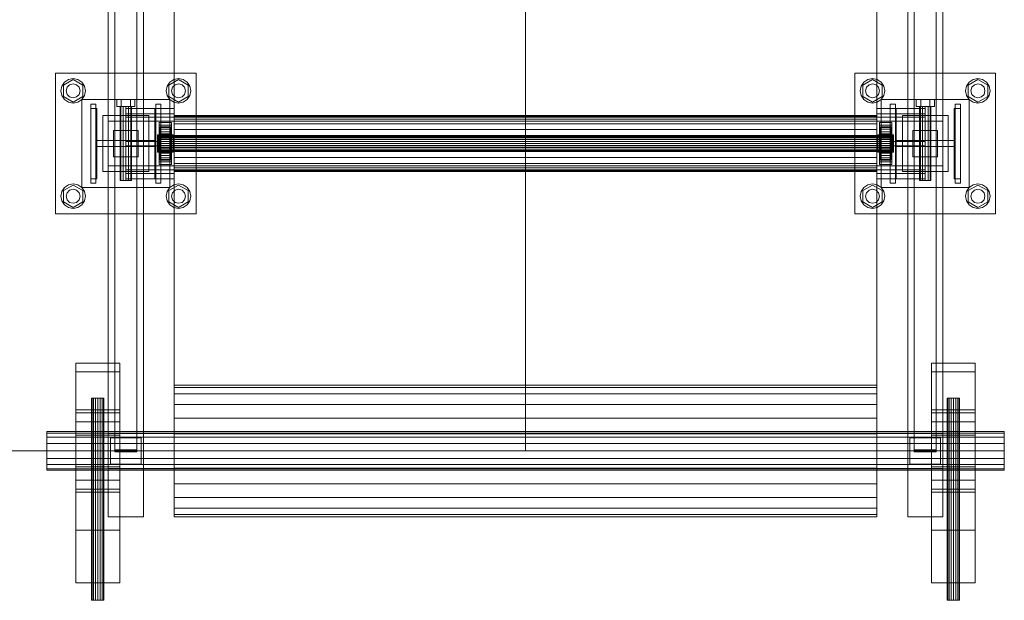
# Model space of a CAD drawing. Header units: millimetres. Extents: x -1970 to 61924, y -58230 to 6847.
# Tile 796 of 925: x 60485 to 61606, y -19920 to -19259. Entities that reach past the tile are written whole.
import ezdxf

# ---------------------------------------------------------------- set-up
doc = ezdxf.new("R2010")
doc.units = ezdxf.units.MM
doc.layers.add('COTAS_P', color=1, linetype='Continuous', lineweight=0)
doc.layers.add('superior_C04', color=7, linetype='Continuous', lineweight=0)
doc.dimstyles.new('R19_100', dxfattribs={"dimtxt": 250, "dimasz": 150, "dimexe": 150, "dimexo": 80, "dimgap": 100, "dimtad": 1, "dimtih": 1, "dimtoh": 1, "dimdsep": 46, "dimcen": 0.09, "dimadec": 0, "dimazin": 0, "dimtfac": 1, "dimtdec": 4, "dimtofl": 0, "dimtmove": 0, "dimatfit": 3, "dimfxl": 1, "dimtolj": 1, "dimtzin": 0, "dimarcsym": 0})

# ---------------------------------------------------------------- blocks, each defined once
blk = doc.blocks.new('DIM_R26_30')
at = {"layer": 'COTAS_P'}
for p, q in [((60161.1, -15400), (60116.1, -15550)), ((61061.1, -15400), (60161.1, -15400)), ((60161.1, -19750), (60161.1, -15400)), ((60161.1, -15400), (60206.1, -15550)), ((60161.1, -19750), (60116.1, -19600)), ((60161.1, -19750), (60206.1, -19600)), ((61061.1, -19750), (60161.1, -19750))]:
    blk.add_line(p, q, dxfattribs=at)
blk.add_text('4350 P', height=250, rotation=90, dxfattribs=at).set_placement((60061.1, -17575))

msp = doc.modelspace()

# ---------------------------------------------------------------- linework, layer by layer
at = {"layer": 'superior_C04'}
for p, q in [((60661.134, -19750), (60661.134, -15400)), ((61461.134, -15400), (61461.134, -19750)), ((60661.134, -18420), (60661.134, -19400)), ((61061.134, -18420), (61061.134, -19400)), ((61461.134, -19400), (61461.134, -18420)), ((60593.634, -19748.878), (60593.634, -18548.878)), ((60618.634, -19748.878), (60618.634, -18548.878)), ((61503.634, -19748.878), (61503.634, -18548.878)), ((61528.634, -19748.878), (61528.634, -18548.878)), ((60586.134, -18550), (60586.134, -19750)), ((60593.634, -18551.122), (60593.634, -19751.122)), ((60618.634, -19751.122), (60618.634, -18551.122)), ((60626.134, -19750), (60626.134, -18550)), ((61496.134, -18550), (61496.134, -19750)), ((61503.634, -18551.122), (61503.634, -19751.122)), ((61528.634, -19751.122), (61528.634, -18551.122)), ((61536.134, -19750), (61536.134, -18550)), ((60526.134, -19480), (60526.134, -19320)), ((60526.134, -19320), (60686.134, -19320)), ((60686.134, -19320), (60686.134, -19480)), ((61436.134, -19480), (61436.134, -19320)), ((61436.134, -19320), (61596.134, -19320)), ((61596.134, -19320), (61596.134, -19480)), ((60533.2, -19334.642), (60536.234, -19330.101)), ((60535.049, -19333.6), (60546.134, -19327.2)), ((60535.049, -19346.4), (60535.049, -19333.6)), ((60536.234, -19330.101), (60540.776, -19327.066)), ((60539.206, -19336), (60542.134, -19333.072)), ((60540.776, -19327.066), (60546.134, -19326)), ((60542.134, -19333.072), (60546.134, -19332)), ((60546.134, -19326), (60551.491, -19327.066)), ((60546.134, -19327.2), (60557.219, -19333.6)), ((60546.134, -19332), (60550.134, -19333.072)), ((60550.134, -19333.072), (60553.062, -19336)), ((60551.491, -19327.066), (60556.033, -19330.101)), ((60556.033, -19330.101), (60559.068, -19334.642)), ((60557.219, -19333.6), (60557.219, -19346.4)), ((60653.2, -19334.642), (60656.234, -19330.101)), ((60655.049, -19333.6), (60666.134, -19327.2)), ((60655.049, -19346.4), (60655.049, -19333.6)), ((60656.234, -19330.101), (60660.776, -19327.066)), ((60659.206, -19336), (60662.134, -19333.072)), ((60660.776, -19327.066), (60666.134, -19326)), ((60662.134, -19333.072), (60666.134, -19332)), ((60666.134, -19326), (60671.491, -19327.066)), ((60666.134, -19327.2), (60677.219, -19333.6)), ((60666.134, -19332), (60670.134, -19333.072)), ((60670.134, -19333.072), (60673.062, -19336)), ((60671.491, -19327.066), (60676.033, -19330.101)), ((60676.033, -19330.101), (60679.068, -19334.642)), ((60677.219, -19333.6), (60677.219, -19346.4)), ((61443.2, -19334.642), (61446.234, -19330.101)), ((61445.049, -19333.6), (61456.134, -19327.2)), ((61445.049, -19346.4), (61445.049, -19333.6)), ((61446.234, -19330.101), (61450.776, -19327.066)), ((61449.206, -19336), (61452.134, -19333.072)), ((61450.776, -19327.066), (61456.134, -19326)), ((61452.134, -19333.072), (61456.134, -19332)), ((61456.134, -19326), (61461.491, -19327.066)), ((61456.134, -19327.2), (61467.219, -19333.6)), ((61456.134, -19332), (61460.134, -19333.072)), ((61460.134, -19333.072), (61463.062, -19336)), ((61461.491, -19327.066), (61466.033, -19330.101)), ((61466.033, -19330.101), (61469.068, -19334.642)), ((61467.219, -19333.6), (61467.219, -19346.4)), ((61563.2, -19334.642), (61566.234, -19330.101)), ((61565.049, -19333.6), (61576.134, -19327.2)), ((61565.049, -19346.4), (61565.049, -19333.6)), ((61566.234, -19330.101), (61570.776, -19327.066)), ((61569.206, -19336), (61572.134, -19333.072)), ((61570.776, -19327.066), (61576.134, -19326)), ((61572.134, -19333.072), (61576.134, -19332)), ((61576.134, -19326), (61581.491, -19327.066)), ((61576.134, -19327.2), (61587.219, -19333.6)), ((61576.134, -19332), (61580.134, -19333.072)), ((61580.134, -19333.072), (61583.062, -19336)), ((61581.491, -19327.066), (61586.033, -19330.101)), ((61586.033, -19330.101), (61589.068, -19334.642)), ((61587.219, -19333.6), (61587.219, -19346.4)), ((60532.134, -19340), (60533.2, -19334.642)), ((60533.2, -19345.358), (60532.134, -19340)), ((60536.234, -19349.899), (60533.2, -19345.358)), ((60538.134, -19340), (60539.206, -19336)), ((60539.206, -19344), (60538.134, -19340)), ((60542.134, -19346.928), (60539.206, -19344)), ((60553.062, -19344), (60550.134, -19346.928)), ((60553.062, -19336), (60554.134, -19340)), ((60554.134, -19340), (60553.062, -19344)), ((60559.068, -19345.358), (60556.033, -19349.899)), ((60559.068, -19334.642), (60560.134, -19340)), ((60560.134, -19340), (60559.068, -19345.358)), ((60652.134, -19340), (60653.2, -19334.642)), ((60653.2, -19345.358), (60652.134, -19340)), ((60656.234, -19349.899), (60653.2, -19345.358)), ((60658.134, -19340), (60659.206, -19336)), ((60659.206, -19344), (60658.134, -19340)), ((60662.134, -19346.928), (60659.206, -19344)), ((60673.062, -19344), (60670.134, -19346.928)), ((60673.062, -19336), (60674.134, -19340)), ((60674.134, -19340), (60673.062, -19344)), ((60679.068, -19345.358), (60676.033, -19349.899)), ((60679.068, -19334.642), (60680.134, -19340)), ((60680.134, -19340), (60679.068, -19345.358)), ((61442.134, -19340), (61443.2, -19334.642)), ((61443.2, -19345.358), (61442.134, -19340)), ((61446.234, -19349.899), (61443.2, -19345.358)), ((61448.134, -19340), (61449.206, -19336)), ((61449.206, -19344), (61448.134, -19340)), ((61452.134, -19346.928), (61449.206, -19344)), ((61463.062, -19344), (61460.134, -19346.928)), ((61463.062, -19336), (61464.134, -19340)), ((61464.134, -19340), (61463.062, -19344)), ((61469.068, -19345.358), (61466.033, -19349.899)), ((61469.068, -19334.642), (61470.134, -19340)), ((61470.134, -19340), (61469.068, -19345.358)), ((61562.134, -19340), (61563.2, -19334.642)), ((61563.2, -19345.358), (61562.134, -19340)), ((61566.234, -19349.899), (61563.2, -19345.358)), ((61568.134, -19340), (61569.206, -19336)), ((61569.206, -19344), (61568.134, -19340)), ((61572.134, -19346.928), (61569.206, -19344)), ((61583.062, -19344), (61580.134, -19346.928)), ((61583.062, -19336), (61584.134, -19340)), ((61584.134, -19340), (61583.062, -19344)), ((61589.068, -19345.358), (61586.033, -19349.899)), ((61589.068, -19334.642), (61590.134, -19340)), ((61590.134, -19340), (61589.068, -19345.358)), ((60546.134, -19352.8), (60535.049, -19346.4)), ((60540.776, -19352.934), (60536.234, -19349.899)), ((60546.134, -19354), (60540.776, -19352.934)), ((60546.134, -19348), (60542.134, -19346.928)), ((60557.219, -19346.4), (60546.134, -19352.8)), ((60550.134, -19346.928), (60546.134, -19348)), ((60551.491, -19352.934), (60546.134, -19354)), ((60556.033, -19349.899), (60551.491, -19352.934)), ((60556.134, -19450), (60556.134, -19350)), ((60556.134, -19350), (60656.134, -19350)), ((60566.134, -19445), (60566.134, -19355)), ((60572.134, -19355), (60566.134, -19355)), ((60572.134, -19445), (60572.134, -19355)), ((60595.734, -19350), (60600.934, -19350)), ((60595.734, -19350), (60595.734, -19358)), ((60600.934, -19350), (60611.334, -19350)), ((60600.934, -19358), (60600.934, -19350)), ((60611.334, -19350), (60616.534, -19350)), ((60611.334, -19358), (60611.334, -19350)), ((60616.534, -19358), (60616.534, -19350)), ((60640.134, -19445), (60640.134, -19355)), ((60646.134, -19355), (60640.134, -19355)), ((60646.134, -19445), (60646.134, -19355)), ((60666.134, -19352.8), (60655.049, -19346.4)), ((60656.134, -19350), (60656.134, -19450)), ((60660.776, -19352.934), (60656.234, -19349.899)), ((60666.134, -19354), (60660.776, -19352.934)), ((60666.134, -19348), (60662.134, -19346.928)), ((60677.219, -19346.4), (60666.134, -19352.8)), ((60670.134, -19346.928), (60666.134, -19348)), ((60671.491, -19352.934), (60666.134, -19354)), ((60676.033, -19349.899), (60671.491, -19352.934)), ((61456.134, -19352.8), (61445.049, -19346.4)), ((61450.776, -19352.934), (61446.234, -19349.899)), ((61456.134, -19354), (61450.776, -19352.934)), ((61456.134, -19348), (61452.134, -19346.928)), ((61467.219, -19346.4), (61456.134, -19352.8)), ((61460.134, -19346.928), (61456.134, -19348)), ((61461.491, -19352.934), (61456.134, -19354)), ((61466.033, -19349.899), (61461.491, -19352.934)), ((61466.134, -19450), (61466.134, -19350)), ((61466.134, -19350), (61566.134, -19350)), ((61476.134, -19445), (61476.134, -19355)), ((61482.134, -19355), (61476.134, -19355)), ((61482.134, -19445), (61482.134, -19355)), ((61505.734, -19350), (61510.934, -19350)), ((61505.734, -19350), (61505.734, -19358)), ((61510.934, -19350), (61521.334, -19350)), ((61510.934, -19358), (61510.934, -19350)), ((61521.334, -19350), (61526.534, -19350)), ((61521.334, -19358), (61521.334, -19350)), ((61526.534, -19358), (61526.534, -19350)), ((61550.134, -19445), (61550.134, -19355)), ((61556.134, -19355), (61550.134, -19355)), ((61556.134, -19445), (61556.134, -19355)), ((61576.134, -19352.8), (61565.049, -19346.4)), ((61566.134, -19350), (61566.134, -19450)), ((61570.776, -19352.934), (61566.234, -19349.899)), ((61576.134, -19354), (61570.776, -19352.934)), ((61576.134, -19348), (61572.134, -19346.928)), ((61587.219, -19346.4), (61576.134, -19352.8)), ((61580.134, -19346.928), (61576.134, -19348)), ((61581.491, -19352.934), (61576.134, -19354)), ((61586.033, -19349.899), (61581.491, -19352.934)), ((60566.134, -19440), (60566.134, -19360)), ((60566.134, -19360), (60573.134, -19360)), ((60573.134, -19360), (60573.134, -19440)), ((60600.934, -19358), (60595.734, -19358)), ((60599.734, -19358), (60600.591, -19358)), ((60599.734, -19358), (60599.734, -19442)), ((60600.591, -19358), (60602.934, -19358)), ((60600.591, -19442), (60600.591, -19358)), ((60600.934, -19358), (60611.334, -19358)), ((60602.934, -19358), (60606.134, -19358)), ((60602.934, -19442), (60602.934, -19358)), ((60606.134, -19358), (60609.334, -19358)), ((60606.134, -19442), (60606.134, -19358)), ((60606.134, -19360), (60661.134, -19360)), ((60606.134, -19366), (60606.134, -19360)), ((60606.134, -19366), (60661.134, -19366)), ((60609.334, -19358), (60611.676, -19358)), ((60609.334, -19442), (60609.334, -19358)), ((60611.334, -19358), (60616.534, -19358)), ((60611.676, -19358), (60612.534, -19358)), ((60611.676, -19442), (60611.676, -19358)), ((60612.534, -19442), (60612.534, -19358)), ((60639.134, -19440), (60639.134, -19360)), ((60639.134, -19360), (60646.134, -19360)), ((60646.134, -19360), (60646.134, -19440)), ((60661.134, -19366), (60661.134, -19360)), ((61516.134, -19360), (61461.134, -19360)), ((61461.134, -19366), (61461.134, -19360)), ((61516.134, -19366), (61461.134, -19366)), ((61476.134, -19440), (61476.134, -19360)), ((61476.134, -19360), (61483.134, -19360)), ((61483.134, -19360), (61483.134, -19440)), ((61510.934, -19358), (61505.734, -19358)), ((61509.734, -19358), (61510.591, -19358)), ((61509.734, -19358), (61509.734, -19442)), ((61510.591, -19358), (61512.934, -19358)), ((61510.591, -19442), (61510.591, -19358)), ((61510.934, -19358), (61521.334, -19358)), ((61512.934, -19358), (61516.134, -19358)), ((61512.934, -19442), (61512.934, -19358)), ((61516.134, -19358), (61519.334, -19358)), ((61516.134, -19442), (61516.134, -19358)), ((61516.134, -19366), (61516.134, -19360)), ((61519.334, -19358), (61521.676, -19358)), ((61519.334, -19442), (61519.334, -19358)), ((61521.334, -19358), (61526.534, -19358)), ((61521.676, -19358), (61522.534, -19358)), ((61521.676, -19442), (61521.676, -19358)), ((61522.534, -19442), (61522.534, -19358)), ((61549.134, -19440), (61549.134, -19360)), ((61549.134, -19360), (61556.134, -19360)), ((61556.134, -19360), (61556.134, -19440)), ((60580.134, -19432), (60580.134, -19368)), ((60580.134, -19368), (60632.134, -19368)), ((60586.134, -19425.4), (60586.134, -19374.6)), ((60586.134, -19374.6), (61536.134, -19374.6)), ((60606.134, -19370), (60606.134, -19430)), ((61516.134, -19370), (60606.134, -19370)), ((60632.134, -19368), (60632.134, -19432)), ((60644.134, -19424), (60644.134, -19376)), ((60644.134, -19376), (60658.134, -19376)), ((60644.134, -19389), (60644.134, -19379)), ((60644.134, -19379), (60658.134, -19379)), ((60658.134, -19376), (60658.134, -19424)), ((60658.134, -19379), (60658.134, -19389)), ((60661.134, -19368), (60661.134, -19369.09)), ((60661.134, -19368), (61461.134, -19368)), ((60661.134, -19369.09), (60661.134, -19372.287)), ((61461.134, -19369.09), (60661.134, -19369.09)), ((60661.134, -19372.287), (60661.134, -19377.373)), ((61461.134, -19372.287), (60661.134, -19372.287)), ((60661.134, -19377.373), (60661.134, -19384)), ((61461.134, -19377.373), (60661.134, -19377.373)), ((61461.134, -19369.09), (61461.134, -19368)), ((61461.134, -19369.09), (61461.134, -19372.287)), ((61461.134, -19372.287), (61461.134, -19377.373)), ((61461.134, -19377.373), (61461.134, -19384)), ((61464.134, -19424), (61464.134, -19376)), ((61464.134, -19376), (61478.134, -19376)), ((61464.134, -19389), (61464.134, -19379)), ((61464.134, -19379), (61478.134, -19379)), ((61478.134, -19376), (61478.134, -19424)), ((61478.134, -19379), (61478.134, -19389)), ((61490.134, -19432), (61490.134, -19368)), ((61490.134, -19368), (61542.134, -19368)), ((61516.134, -19370), (61516.134, -19430)), ((61536.134, -19374.6), (61536.134, -19425.4)), ((61542.134, -19368), (61542.134, -19432)), ((60592.134, -19415), (60592.134, -19385)), ((60592.134, -19385), (60620.134, -19385)), ((60620.134, -19385), (60620.134, -19415)), ((60642.134, -19390), (60660.134, -19390)), ((60642.134, -19410), (60642.134, -19390)), ((60658.134, -19389), (60644.134, -19389)), ((60645.134, -19391), (60645.134, -19381)), ((60645.134, -19381), (60645.134, -19381.647)), ((60645.134, -19381), (60657.134, -19381)), ((60645.134, -19381.647), (60645.134, -19391.307)), ((60657.134, -19381.647), (60645.134, -19381.647)), ((60645.134, -19381.647), (60645.134, -19383.546)), ((60645.134, -19383.546), (60645.134, -19392.206)), ((60657.134, -19383.546), (60645.134, -19383.546)), ((60645.134, -19383.546), (60645.134, -19386.565)), ((60645.134, -19386.565), (60645.134, -19393.636)), ((60657.134, -19386.565), (60645.134, -19386.565)), ((60645.134, -19386.565), (60645.134, -19390.5)), ((60657.134, -19381.647), (60657.134, -19381)), ((60657.134, -19381), (60657.134, -19391)), ((60657.134, -19391.307), (60657.134, -19381.647)), ((60657.134, -19383.546), (60657.134, -19381.647)), ((60657.134, -19392.206), (60657.134, -19383.546)), ((60657.134, -19386.565), (60657.134, -19383.546)), ((60657.134, -19393.636), (60657.134, -19386.565)), ((60657.134, -19390.5), (60657.134, -19386.565)), ((60660.134, -19390), (60660.134, -19410)), ((60661.134, -19384), (60661.134, -19391.718)), ((61461.134, -19384), (60661.134, -19384)), ((61461.134, -19384), (61461.134, -19391.718)), ((61462.134, -19390), (61480.134, -19390)), ((61462.134, -19410), (61462.134, -19390)), ((61478.134, -19389), (61464.134, -19389)), ((61465.134, -19391), (61465.134, -19381)), ((61465.134, -19381), (61465.134, -19381.647)), ((61465.134, -19381), (61477.134, -19381)), ((61465.134, -19381.647), (61465.134, -19391.307)), ((61477.134, -19381.647), (61465.134, -19381.647)), ((61465.134, -19381.647), (61465.134, -19383.546)), ((61465.134, -19383.546), (61465.134, -19392.206)), ((61477.134, -19383.546), (61465.134, -19383.546)), ((61465.134, -19383.546), (61465.134, -19386.565)), ((61465.134, -19386.565), (61465.134, -19393.636)), ((61477.134, -19386.565), (61465.134, -19386.565)), ((61465.134, -19386.565), (61465.134, -19390.5)), ((61477.134, -19381.647), (61477.134, -19381)), ((61477.134, -19381), (61477.134, -19391)), ((61477.134, -19391.307), (61477.134, -19381.647)), ((61477.134, -19383.546), (61477.134, -19381.647)), ((61477.134, -19392.206), (61477.134, -19383.546)), ((61477.134, -19386.565), (61477.134, -19383.546)), ((61477.134, -19393.636), (61477.134, -19386.565)), ((61477.134, -19390.5), (61477.134, -19386.565)), ((61480.134, -19390), (61480.134, -19410)), ((61502.134, -19415), (61502.134, -19385)), ((61502.134, -19385), (61530.134, -19385)), ((61530.134, -19385), (61530.134, -19415)), ((60573.134, -19403.5), (60573.134, -19396.5)), ((60573.134, -19396.5), (60639.134, -19396.5)), ((60606.134, -19397.5), (60606.134, -19402.5)), ((61516.134, -19397.5), (60606.134, -19397.5)), ((60639.134, -19396.5), (60639.134, -19403.5)), ((60643.134, -19391), (60643.134, -19391.307)), ((60643.134, -19391), (61479.134, -19391)), ((60643.134, -19391.307), (60643.134, -19392.206)), ((61479.134, -19391.307), (60643.134, -19391.307)), ((60643.134, -19392.206), (60643.134, -19393.636)), ((61479.134, -19392.206), (60643.134, -19392.206)), ((60643.134, -19393.636), (60643.134, -19395.5)), ((61479.134, -19393.636), (60643.134, -19393.636)), ((60643.134, -19395.5), (60643.134, -19397.671)), ((61479.134, -19395.5), (60643.134, -19395.5)), ((60643.134, -19397.671), (60643.134, -19400)), ((61479.134, -19397.671), (60643.134, -19397.671)), ((60643.134, -19400), (60643.134, -19402.329)), ((61479.134, -19400), (60643.134, -19400)), ((60645.134, -19390.5), (60645.134, -19395.5)), ((60657.134, -19390.5), (60645.134, -19390.5)), ((60645.134, -19390.5), (60645.134, -19395.082)), ((60645.134, -19391.307), (60645.134, -19391)), ((60657.134, -19391), (60645.134, -19391)), ((60645.134, -19391.307), (60657.134, -19391.307)), ((60645.134, -19392.206), (60645.134, -19391.307)), ((60645.134, -19392.206), (60657.134, -19392.206)), ((60645.134, -19393.636), (60645.134, -19392.206)), ((60645.134, -19393.636), (60657.134, -19393.636)), ((60645.134, -19395.5), (60645.134, -19393.636)), ((60645.134, -19395.082), (60645.134, -19397.671)), ((60657.134, -19395.082), (60645.134, -19395.082)), ((60645.134, -19395.082), (60645.134, -19400)), ((60645.134, -19395.5), (60657.134, -19395.5)), ((60645.134, -19397.671), (60645.134, -19395.5)), ((60645.134, -19397.671), (60657.134, -19397.671)), ((60645.134, -19400), (60645.134, -19397.671)), ((60645.134, -19400), (60657.134, -19400)), ((60645.134, -19400), (60645.134, -19404.918)), ((60645.134, -19402.329), (60645.134, -19400)), ((60657.134, -19395.5), (60657.134, -19390.5)), ((60657.134, -19395.082), (60657.134, -19390.5)), ((60657.134, -19391), (60657.134, -19391.307)), ((60657.134, -19391.307), (60657.134, -19392.206)), ((60657.134, -19392.206), (60657.134, -19393.636)), ((60657.134, -19393.636), (60657.134, -19395.5)), ((60657.134, -19397.671), (60657.134, -19395.082)), ((60657.134, -19400), (60657.134, -19395.082)), ((60657.134, -19395.5), (60657.134, -19397.671)), ((60657.134, -19397.671), (60657.134, -19400)), ((60657.134, -19400), (60657.134, -19402.329)), ((60657.134, -19404.918), (60657.134, -19400)), ((60661.134, -19391.718), (60661.134, -19400)), ((61461.134, -19391.718), (60661.134, -19391.718)), ((61061.134, -19400), (60661.134, -19400)), ((60661.134, -19400), (60661.134, -19750)), ((60661.134, -19400), (60661.134, -19408.282)), ((61461.134, -19400), (60661.134, -19400)), ((61461.134, -19400), (61061.134, -19400)), ((61061.134, -19400), (61061.134, -19750)), ((61461.134, -19391.718), (61461.134, -19400)), ((61461.134, -19750), (61461.134, -19400)), ((61461.134, -19400), (61461.134, -19408.282)), ((61465.134, -19390.5), (61465.134, -19395.5)), ((61477.134, -19390.5), (61465.134, -19390.5)), ((61465.134, -19390.5), (61465.134, -19395.082)), ((61465.134, -19391.307), (61465.134, -19391)), ((61477.134, -19391), (61465.134, -19391)), ((61465.134, -19391.307), (61477.134, -19391.307)), ((61465.134, -19392.206), (61465.134, -19391.307)), ((61465.134, -19392.206), (61477.134, -19392.206)), ((61465.134, -19393.636), (61465.134, -19392.206)), ((61465.134, -19393.636), (61477.134, -19393.636)), ((61465.134, -19395.5), (61465.134, -19393.636)), ((61465.134, -19395.082), (61465.134, -19397.671)), ((61477.134, -19395.082), (61465.134, -19395.082)), ((61465.134, -19395.082), (61465.134, -19400)), ((61465.134, -19395.5), (61477.134, -19395.5)), ((61465.134, -19397.671), (61465.134, -19395.5)), ((61465.134, -19397.671), (61477.134, -19397.671)), ((61465.134, -19400), (61465.134, -19397.671)), ((61465.134, -19400), (61477.134, -19400)), ((61465.134, -19400), (61465.134, -19404.918)), ((61465.134, -19402.329), (61465.134, -19400)), ((61477.134, -19395.5), (61477.134, -19390.5)), ((61477.134, -19395.082), (61477.134, -19390.5)), ((61477.134, -19391), (61477.134, -19391.307)), ((61477.134, -19391.307), (61477.134, -19392.206)), ((61477.134, -19392.206), (61477.134, -19393.636)), ((61477.134, -19393.636), (61477.134, -19395.5)), ((61477.134, -19397.671), (61477.134, -19395.082)), ((61477.134, -19400), (61477.134, -19395.082)), ((61477.134, -19395.5), (61477.134, -19397.671)), ((61477.134, -19397.671), (61477.134, -19400)), ((61477.134, -19400), (61477.134, -19402.329)), ((61477.134, -19404.918), (61477.134, -19400)), ((61479.134, -19391.307), (61479.134, -19391)), ((61479.134, -19391.307), (61479.134, -19392.206)), ((61479.134, -19392.206), (61479.134, -19393.636)), ((61479.134, -19393.636), (61479.134, -19395.5)), ((61479.134, -19395.5), (61479.134, -19397.671)), ((61479.134, -19397.671), (61479.134, -19400)), ((61479.134, -19400), (61479.134, -19402.329)), ((61483.134, -19403.5), (61483.134, -19396.5)), ((61483.134, -19396.5), (61549.134, -19396.5)), ((61516.134, -19397.5), (61516.134, -19402.5)), ((61549.134, -19396.5), (61549.134, -19403.5)), ((60639.134, -19403.5), (60573.134, -19403.5)), ((60606.134, -19402.5), (61516.134, -19402.5)), ((60660.134, -19410), (60642.134, -19410)), ((60643.134, -19402.329), (60643.134, -19404.5)), ((61479.134, -19402.329), (60643.134, -19402.329)), ((60643.134, -19404.5), (60643.134, -19406.364)), ((61479.134, -19404.5), (60643.134, -19404.5)), ((60643.134, -19406.364), (60643.134, -19407.794)), ((61479.134, -19406.364), (60643.134, -19406.364)), ((60643.134, -19407.794), (60643.134, -19408.693)), ((61479.134, -19407.794), (60643.134, -19407.794)), ((60643.134, -19408.693), (60643.134, -19409)), ((61479.134, -19408.693), (60643.134, -19408.693)), ((61479.134, -19409), (60643.134, -19409)), ((60644.134, -19421), (60644.134, -19411)), ((60644.134, -19411), (60658.134, -19411)), ((60645.134, -19404.918), (60645.134, -19402.329)), ((60645.134, -19402.329), (60657.134, -19402.329)), ((60645.134, -19404.5), (60645.134, -19402.329)), ((60645.134, -19409.5), (60645.134, -19404.5)), ((60645.134, -19404.5), (60657.134, -19404.5)), ((60645.134, -19406.364), (60645.134, -19404.5)), ((60657.134, -19404.918), (60645.134, -19404.918)), ((60645.134, -19404.918), (60645.134, -19409.5)), ((60645.134, -19413.435), (60645.134, -19406.364)), ((60645.134, -19406.364), (60657.134, -19406.364)), ((60645.134, -19407.794), (60645.134, -19406.364)), ((60645.134, -19416.454), (60645.134, -19407.794)), ((60645.134, -19407.794), (60657.134, -19407.794)), ((60645.134, -19408.693), (60645.134, -19407.794)), ((60645.134, -19418.353), (60645.134, -19408.693)), ((60645.134, -19408.693), (60657.134, -19408.693)), ((60645.134, -19409), (60645.134, -19408.693)), ((60645.134, -19419), (60645.134, -19409)), ((60645.134, -19409), (60657.134, -19409)), ((60657.134, -19409.5), (60645.134, -19409.5)), ((60645.134, -19409.5), (60645.134, -19413.435)), ((60657.134, -19402.329), (60657.134, -19404.918)), ((60657.134, -19402.329), (60657.134, -19404.5)), ((60657.134, -19404.5), (60657.134, -19409.5)), ((60657.134, -19404.5), (60657.134, -19406.364)), ((60657.134, -19409.5), (60657.134, -19404.918)), ((60657.134, -19406.364), (60657.134, -19413.435)), ((60657.134, -19406.364), (60657.134, -19407.794)), ((60657.134, -19407.794), (60657.134, -19416.454)), ((60657.134, -19407.794), (60657.134, -19408.693)), ((60657.134, -19408.693), (60657.134, -19418.353)), ((60657.134, -19408.693), (60657.134, -19409)), ((60657.134, -19409), (60657.134, -19419)), ((60657.134, -19413.435), (60657.134, -19409.5)), ((60658.134, -19411), (60658.134, -19421)), ((60661.134, -19408.282), (60661.134, -19416)), ((61461.134, -19408.282), (60661.134, -19408.282)), ((61461.134, -19408.282), (61461.134, -19416)), ((61480.134, -19410), (61462.134, -19410)), ((61464.134, -19421), (61464.134, -19411)), ((61464.134, -19411), (61478.134, -19411)), ((61465.134, -19404.918), (61465.134, -19402.329)), ((61465.134, -19402.329), (61477.134, -19402.329)), ((61465.134, -19404.5), (61465.134, -19402.329)), ((61465.134, -19409.5), (61465.134, -19404.5)), ((61465.134, -19404.5), (61477.134, -19404.5)), ((61465.134, -19406.364), (61465.134, -19404.5)), ((61477.134, -19404.918), (61465.134, -19404.918)), ((61465.134, -19404.918), (61465.134, -19409.5)), ((61465.134, -19413.435), (61465.134, -19406.364)), ((61465.134, -19406.364), (61477.134, -19406.364)), ((61465.134, -19407.794), (61465.134, -19406.364)), ((61465.134, -19416.454), (61465.134, -19407.794)), ((61465.134, -19407.794), (61477.134, -19407.794)), ((61465.134, -19408.693), (61465.134, -19407.794)), ((61465.134, -19418.353), (61465.134, -19408.693)), ((61465.134, -19408.693), (61477.134, -19408.693)), ((61465.134, -19409), (61465.134, -19408.693)), ((61465.134, -19419), (61465.134, -19409)), ((61465.134, -19409), (61477.134, -19409)), ((61477.134, -19409.5), (61465.134, -19409.5)), ((61465.134, -19409.5), (61465.134, -19413.435)), ((61477.134, -19402.329), (61477.134, -19404.918)), ((61477.134, -19402.329), (61477.134, -19404.5)), ((61477.134, -19404.5), (61477.134, -19409.5)), ((61477.134, -19404.5), (61477.134, -19406.364)), ((61477.134, -19409.5), (61477.134, -19404.918)), ((61477.134, -19406.364), (61477.134, -19413.435)), ((61477.134, -19406.364), (61477.134, -19407.794)), ((61477.134, -19407.794), (61477.134, -19416.454)), ((61477.134, -19407.794), (61477.134, -19408.693)), ((61477.134, -19408.693), (61477.134, -19418.353)), ((61477.134, -19408.693), (61477.134, -19409)), ((61477.134, -19409), (61477.134, -19419)), ((61477.134, -19413.435), (61477.134, -19409.5)), ((61478.134, -19411), (61478.134, -19421)), ((61479.134, -19402.329), (61479.134, -19404.5)), ((61479.134, -19404.5), (61479.134, -19406.364)), ((61479.134, -19406.364), (61479.134, -19407.794)), ((61479.134, -19407.794), (61479.134, -19408.693)), ((61479.134, -19408.693), (61479.134, -19409)), ((61549.134, -19403.5), (61483.134, -19403.5)), ((60620.134, -19415), (60592.134, -19415)), ((60658.134, -19421), (60644.134, -19421)), ((60657.134, -19413.435), (60645.134, -19413.435)), ((60645.134, -19413.435), (60645.134, -19416.454)), ((60657.134, -19416.454), (60645.134, -19416.454)), ((60645.134, -19416.454), (60645.134, -19418.353)), ((60657.134, -19418.353), (60645.134, -19418.353)), ((60645.134, -19418.353), (60645.134, -19419)), ((60657.134, -19419), (60645.134, -19419)), ((60657.134, -19416.454), (60657.134, -19413.435)), ((60657.134, -19418.353), (60657.134, -19416.454)), ((60657.134, -19419), (60657.134, -19418.353)), ((60661.134, -19416), (60661.134, -19422.627)), ((61461.134, -19416), (60661.134, -19416)), ((60661.134, -19422.627), (60661.134, -19427.713)), ((61461.134, -19422.627), (60661.134, -19422.627)), ((61461.134, -19416), (61461.134, -19422.627)), ((61461.134, -19422.627), (61461.134, -19427.713)), ((61478.134, -19421), (61464.134, -19421)), ((61477.134, -19413.435), (61465.134, -19413.435)), ((61465.134, -19413.435), (61465.134, -19416.454)), ((61477.134, -19416.454), (61465.134, -19416.454)), ((61465.134, -19416.454), (61465.134, -19418.353)), ((61477.134, -19418.353), (61465.134, -19418.353)), ((61465.134, -19418.353), (61465.134, -19419)), ((61477.134, -19419), (61465.134, -19419)), ((61477.134, -19416.454), (61477.134, -19413.435)), ((61477.134, -19418.353), (61477.134, -19416.454)), ((61477.134, -19419), (61477.134, -19418.353)), ((61530.134, -19415), (61502.134, -19415)), ((60632.134, -19432), (60580.134, -19432)), ((61536.134, -19425.4), (60586.134, -19425.4)), ((60606.134, -19430), (61516.134, -19430)), ((60606.134, -19434), (60661.134, -19434)), ((60606.134, -19440), (60606.134, -19434)), ((60658.134, -19424), (60644.134, -19424)), ((60661.134, -19427.713), (60661.134, -19430.91)), ((61461.134, -19427.713), (60661.134, -19427.713)), ((60661.134, -19430.91), (60661.134, -19432)), ((61461.134, -19430.91), (60661.134, -19430.91)), ((61461.134, -19432), (60661.134, -19432)), ((60661.134, -19440), (60661.134, -19434)), ((61461.134, -19427.713), (61461.134, -19430.91)), ((61461.134, -19430.91), (61461.134, -19432)), ((61516.134, -19434), (61461.134, -19434)), ((61461.134, -19440), (61461.134, -19434)), ((61478.134, -19424), (61464.134, -19424)), ((61542.134, -19432), (61490.134, -19432)), ((61516.134, -19440), (61516.134, -19434)), ((60540.776, -19447.066), (60546.134, -19446)), ((60546.134, -19446), (60551.491, -19447.066)), ((60573.134, -19440), (60566.134, -19440)), ((60572.134, -19445), (60566.134, -19445)), ((60600.591, -19442), (60599.734, -19442)), ((60600.591, -19442), (60602.934, -19442)), ((60602.934, -19442), (60606.134, -19442)), ((60606.134, -19440), (60661.134, -19440)), ((60606.134, -19442), (60609.334, -19442)), ((60609.334, -19442), (60611.676, -19442)), ((60611.676, -19442), (60612.534, -19442)), ((60646.134, -19440), (60639.134, -19440)), ((60646.134, -19445), (60640.134, -19445)), ((60660.776, -19447.066), (60666.134, -19446)), ((60666.134, -19446), (60671.491, -19447.066)), ((61450.776, -19447.066), (61456.134, -19446)), ((61456.134, -19446), (61461.491, -19447.066)), ((61516.134, -19440), (61461.134, -19440)), ((61483.134, -19440), (61476.134, -19440)), ((61482.134, -19445), (61476.134, -19445)), ((61510.591, -19442), (61509.734, -19442)), ((61510.591, -19442), (61512.934, -19442)), ((61512.934, -19442), (61516.134, -19442)), ((61516.134, -19442), (61519.334, -19442)), ((61519.334, -19442), (61521.676, -19442)), ((61521.676, -19442), (61522.534, -19442)), ((61556.134, -19440), (61549.134, -19440)), ((61556.134, -19445), (61550.134, -19445)), ((61570.776, -19447.066), (61576.134, -19446)), ((61576.134, -19446), (61581.491, -19447.066)), ((60532.134, -19460), (60533.2, -19454.642)), ((60533.2, -19454.642), (60536.234, -19450.101)), ((60535.049, -19453.6), (60546.134, -19447.2)), ((60535.049, -19466.4), (60535.049, -19453.6)), ((60536.234, -19450.101), (60540.776, -19447.066)), ((60538.134, -19460), (60539.206, -19456)), ((60539.206, -19456), (60542.134, -19453.072)), ((60542.134, -19453.072), (60546.134, -19452)), ((60546.134, -19447.2), (60557.219, -19453.6)), ((60546.134, -19452), (60550.134, -19453.072)), ((60550.134, -19453.072), (60553.062, -19456)), ((60551.491, -19447.066), (60556.033, -19450.101)), ((60553.062, -19456), (60554.134, -19460)), ((60556.033, -19450.101), (60559.068, -19454.642)), ((60656.134, -19450), (60556.134, -19450)), ((60557.219, -19453.6), (60557.219, -19466.4)), ((60559.068, -19454.642), (60560.134, -19460)), ((60652.134, -19460), (60653.2, -19454.642)), ((60653.2, -19454.642), (60656.234, -19450.101)), ((60655.049, -19453.6), (60666.134, -19447.2)), ((60655.049, -19466.4), (60655.049, -19453.6)), ((60656.234, -19450.101), (60660.776, -19447.066)), ((60658.134, -19460), (60659.206, -19456)), ((60659.206, -19456), (60662.134, -19453.072)), ((60662.134, -19453.072), (60666.134, -19452)), ((60666.134, -19447.2), (60677.219, -19453.6)), ((60666.134, -19452), (60670.134, -19453.072)), ((60670.134, -19453.072), (60673.062, -19456)), ((60671.491, -19447.066), (60676.033, -19450.101)), ((60673.062, -19456), (60674.134, -19460)), ((60676.033, -19450.101), (60679.068, -19454.642)), ((60677.219, -19453.6), (60677.219, -19466.4)), ((60679.068, -19454.642), (60680.134, -19460)), ((61442.134, -19460), (61443.2, -19454.642)), ((61443.2, -19454.642), (61446.234, -19450.101)), ((61445.049, -19453.6), (61456.134, -19447.2)), ((61445.049, -19466.4), (61445.049, -19453.6)), ((61446.234, -19450.101), (61450.776, -19447.066)), ((61448.134, -19460), (61449.206, -19456)), ((61449.206, -19456), (61452.134, -19453.072)), ((61452.134, -19453.072), (61456.134, -19452)), ((61456.134, -19447.2), (61467.219, -19453.6)), ((61456.134, -19452), (61460.134, -19453.072)), ((61460.134, -19453.072), (61463.062, -19456)), ((61461.491, -19447.066), (61466.033, -19450.101)), ((61463.062, -19456), (61464.134, -19460)), ((61466.033, -19450.101), (61469.068, -19454.642)), ((61566.134, -19450), (61466.134, -19450)), ((61467.219, -19453.6), (61467.219, -19466.4)), ((61469.068, -19454.642), (61470.134, -19460)), ((61562.134, -19460), (61563.2, -19454.642)), ((61563.2, -19454.642), (61566.234, -19450.101)), ((61565.049, -19453.6), (61576.134, -19447.2)), ((61565.049, -19466.4), (61565.049, -19453.6)), ((61566.234, -19450.101), (61570.776, -19447.066)), ((61568.134, -19460), (61569.206, -19456)), ((61569.206, -19456), (61572.134, -19453.072)), ((61572.134, -19453.072), (61576.134, -19452)), ((61576.134, -19447.2), (61587.219, -19453.6)), ((61576.134, -19452), (61580.134, -19453.072)), ((61580.134, -19453.072), (61583.062, -19456)), ((61581.491, -19447.066), (61586.033, -19450.101)), ((61583.062, -19456), (61584.134, -19460)), ((61586.033, -19450.101), (61589.068, -19454.642)), ((61587.219, -19453.6), (61587.219, -19466.4)), ((61589.068, -19454.642), (61590.134, -19460)), ((60533.2, -19465.358), (60532.134, -19460)), ((60536.234, -19469.899), (60533.2, -19465.358)), ((60546.134, -19472.8), (60535.049, -19466.4)), ((60539.206, -19464), (60538.134, -19460)), ((60542.134, -19466.928), (60539.206, -19464)), ((60546.134, -19468), (60542.134, -19466.928)), ((60557.219, -19466.4), (60546.134, -19472.8)), ((60550.134, -19466.928), (60546.134, -19468)), ((60553.062, -19464), (60550.134, -19466.928)), ((60554.134, -19460), (60553.062, -19464)), ((60559.068, -19465.358), (60556.033, -19469.899)), ((60560.134, -19460), (60559.068, -19465.358)), ((60653.2, -19465.358), (60652.134, -19460)), ((60656.234, -19469.899), (60653.2, -19465.358)), ((60666.134, -19472.8), (60655.049, -19466.4)), ((60659.206, -19464), (60658.134, -19460)), ((60662.134, -19466.928), (60659.206, -19464)), ((60666.134, -19468), (60662.134, -19466.928)), ((60677.219, -19466.4), (60666.134, -19472.8)), ((60670.134, -19466.928), (60666.134, -19468)), ((60673.062, -19464), (60670.134, -19466.928)), ((60674.134, -19460), (60673.062, -19464)), ((60679.068, -19465.358), (60676.033, -19469.899)), ((60680.134, -19460), (60679.068, -19465.358)), ((61443.2, -19465.358), (61442.134, -19460)), ((61446.234, -19469.899), (61443.2, -19465.358)), ((61456.134, -19472.8), (61445.049, -19466.4)), ((61449.206, -19464), (61448.134, -19460)), ((61452.134, -19466.928), (61449.206, -19464)), ((61456.134, -19468), (61452.134, -19466.928)), ((61467.219, -19466.4), (61456.134, -19472.8)), ((61460.134, -19466.928), (61456.134, -19468)), ((61463.062, -19464), (61460.134, -19466.928)), ((61464.134, -19460), (61463.062, -19464)), ((61469.068, -19465.358), (61466.033, -19469.899)), ((61470.134, -19460), (61469.068, -19465.358)), ((61563.2, -19465.358), (61562.134, -19460)), ((61566.234, -19469.899), (61563.2, -19465.358)), ((61576.134, -19472.8), (61565.049, -19466.4)), ((61569.206, -19464), (61568.134, -19460)), ((61572.134, -19466.928), (61569.206, -19464)), ((61576.134, -19468), (61572.134, -19466.928)), ((61587.219, -19466.4), (61576.134, -19472.8)), ((61580.134, -19466.928), (61576.134, -19468)), ((61583.062, -19464), (61580.134, -19466.928)), ((61584.134, -19460), (61583.062, -19464)), ((61589.068, -19465.358), (61586.033, -19469.899)), ((61590.134, -19460), (61589.068, -19465.358)), ((60540.776, -19472.934), (60536.234, -19469.899)), ((60546.134, -19474), (60540.776, -19472.934)), ((60551.491, -19472.934), (60546.134, -19474)), ((60556.033, -19469.899), (60551.491, -19472.934)), ((60660.776, -19472.934), (60656.234, -19469.899)), ((60666.134, -19474), (60660.776, -19472.934)), ((60671.491, -19472.934), (60666.134, -19474)), ((60676.033, -19469.899), (60671.491, -19472.934)), ((61450.776, -19472.934), (61446.234, -19469.899)), ((61456.134, -19474), (61450.776, -19472.934)), ((61461.491, -19472.934), (61456.134, -19474)), ((61466.033, -19469.899), (61461.491, -19472.934)), ((61570.776, -19472.934), (61566.234, -19469.899)), ((61576.134, -19474), (61570.776, -19472.934)), ((61581.491, -19472.934), (61576.134, -19474)), ((61586.033, -19469.899), (61581.491, -19472.934)), ((60686.134, -19480), (60526.134, -19480)), ((61596.134, -19480), (61436.134, -19480)), ((60549.134, -19900), (60549.134, -19650)), ((60549.134, -19650), (60599.134, -19650)), ((60599.134, -19650), (60599.134, -19900)), ((61523.134, -19900), (61523.134, -19650)), ((61523.134, -19650), (61573.134, -19650)), ((61573.134, -19650), (61573.134, -19900)), ((60549.134, -19840), (60549.134, -19660)), ((60549.134, -19660), (60599.134, -19660)), ((60599.134, -19660), (60599.134, -19840)), ((61523.134, -19840), (61523.134, -19660)), ((61523.134, -19660), (61573.134, -19660)), ((61573.134, -19660), (61573.134, -19840)), ((60661.134, -19677.556), (60661.134, -19675)), ((61461.134, -19675), (60661.134, -19675)), ((60661.134, -19677.556), (60661.134, -19685.048)), ((60661.134, -19677.556), (61461.134, -19677.556)), ((61461.134, -19675), (61461.134, -19677.556)), ((61461.134, -19677.556), (61461.134, -19685.048)), ((60567.134, -19690), (60567.667, -19690)), ((60567.134, -19690), (60567.134, -19920)), ((60567.667, -19690), (60569.184, -19690)), ((60567.667, -19920), (60567.667, -19690)), ((60569.184, -19690), (60571.455, -19690)), ((60569.184, -19920), (60569.184, -19690)), ((60571.455, -19690), (60574.134, -19690)), ((60571.455, -19920), (60571.455, -19690)), ((60574.134, -19690), (60576.813, -19690)), ((60574.134, -19920), (60574.134, -19690)), ((60576.813, -19690), (60579.084, -19690)), ((60576.813, -19920), (60576.813, -19690)), ((60579.084, -19690), (60580.601, -19690)), ((60579.084, -19920), (60579.084, -19690)), ((60580.601, -19690), (60581.134, -19690)), ((60580.601, -19920), (60580.601, -19690)), ((60581.134, -19920), (60581.134, -19690)), ((60661.134, -19685.048), (60661.134, -19696.967)), ((60661.134, -19685.048), (61461.134, -19685.048)), ((61461.134, -19685.048), (61461.134, -19696.967)), ((61541.134, -19690), (61541.667, -19690)), ((61541.134, -19690), (61541.134, -19920)), ((61541.667, -19690), (61543.184, -19690)), ((61541.667, -19920), (61541.667, -19690)), ((61543.184, -19690), (61545.455, -19690)), ((61543.184, -19920), (61543.184, -19690)), ((61545.455, -19690), (61548.134, -19690)), ((61545.455, -19920), (61545.455, -19690)), ((61548.134, -19690), (61550.813, -19690)), ((61548.134, -19920), (61548.134, -19690)), ((61550.813, -19690), (61553.084, -19690)), ((61550.813, -19920), (61550.813, -19690)), ((61553.084, -19690), (61554.601, -19690)), ((61553.084, -19920), (61553.084, -19690)), ((61554.601, -19690), (61555.134, -19690)), ((61554.601, -19920), (61554.601, -19690)), ((61555.134, -19920), (61555.134, -19690)), ((60549.134, -19706.578), (60549.134, -19703)), ((60599.134, -19703), (60549.134, -19703)), ((60599.134, -19703), (60599.134, -19706.578)), ((60661.134, -19696.967), (60661.134, -19712.5)), ((60661.134, -19696.967), (61461.134, -19696.967)), ((61461.134, -19696.967), (61461.134, -19712.5)), ((61523.134, -19706.578), (61523.134, -19703)), ((61573.134, -19703), (61523.134, -19703)), ((61573.134, -19703), (61573.134, -19706.578)), ((60549.134, -19706.578), (60549.134, -19716.766)), ((60549.134, -19706.578), (60599.134, -19706.578)), ((60599.134, -19706.578), (60599.134, -19716.766)), ((60661.134, -19712.5), (60661.134, -19730.589)), ((60661.134, -19712.5), (61461.134, -19712.5)), ((61461.134, -19712.5), (61461.134, -19730.589)), ((61523.134, -19706.578), (61523.134, -19716.766)), ((61523.134, -19706.578), (61573.134, -19706.578)), ((61573.134, -19706.578), (61573.134, -19716.766)), ((60549.134, -19716.766), (60549.134, -19732.014)), ((60549.134, -19716.766), (60599.134, -19716.766)), ((60599.134, -19716.766), (60599.134, -19732.014)), ((61523.134, -19716.766), (61523.134, -19732.014)), ((61523.134, -19716.766), (61573.134, -19716.766)), ((61573.134, -19716.766), (61573.134, -19732.014)), ((60516.134, -19729.675), (60516.134, -19728)), ((61606.134, -19728), (60516.134, -19728)), ((60516.134, -19729.675), (60516.134, -19734.444)), ((60516.134, -19729.675), (61606.134, -19729.675)), ((60516.134, -19734.444), (60516.134, -19741.581)), ((60516.134, -19734.444), (61606.134, -19734.444)), ((60549.134, -19732.014), (60549.134, -19750)), ((60549.134, -19732.014), (60599.134, -19732.014)), ((60586.134, -19770), (60586.134, -19730)), ((60586.134, -19730), (61536.134, -19730)), ((60588.634, -19735), (60623.634, -19735)), ((60588.634, -19765), (60588.634, -19735)), ((60599.134, -19732.014), (60599.134, -19750)), ((60623.634, -19735), (60623.634, -19765)), ((60661.134, -19730.589), (60661.134, -19750)), ((60661.134, -19730.589), (61461.134, -19730.589)), ((61461.134, -19730.589), (61461.134, -19750)), ((61498.634, -19735), (61533.634, -19735)), ((61498.634, -19765), (61498.634, -19735)), ((61523.134, -19732.014), (61523.134, -19750)), ((61523.134, -19732.014), (61573.134, -19732.014)), ((61533.634, -19735), (61533.634, -19765)), ((61536.134, -19730), (61536.134, -19770)), ((61573.134, -19732.014), (61573.134, -19750)), ((61606.134, -19728), (61606.134, -19729.675)), ((61606.134, -19729.675), (61606.134, -19734.444)), ((61606.134, -19734.444), (61606.134, -19741.581)), ((60516.134, -19741.581), (60516.134, -19750)), ((60516.134, -19741.581), (61606.134, -19741.581)), ((60593.634, -19751.122), (60593.634, -19748.878)), ((60593.634, -19748.878), (60618.634, -19748.878)), ((60618.634, -19748.878), (60618.634, -19751.122)), ((61503.634, -19751.122), (61503.634, -19748.878)), ((61503.634, -19748.878), (61528.634, -19748.878)), ((61528.634, -19748.878), (61528.634, -19751.122)), ((61606.134, -19741.581), (61606.134, -19750)), ((60516.134, -19750), (60516.134, -19758.419)), ((60516.134, -19750), (61606.134, -19750)), ((60516.134, -19758.419), (60516.134, -19765.556)), ((60516.134, -19758.419), (61606.134, -19758.419)), ((60549.134, -19750), (60549.134, -19767.986)), ((60549.134, -19750), (60599.134, -19750)), ((60586.134, -19750), (60626.134, -19750)), ((60586.134, -19750), (60586.134, -19825)), ((60618.634, -19751.122), (60593.634, -19751.122)), ((60599.134, -19750), (60599.134, -19767.986)), ((60626.134, -19825), (60626.134, -19750)), ((60661.134, -19750), (61061.134, -19750)), ((61461.134, -19750), (60661.134, -19750)), ((60661.134, -19750), (60661.134, -19769.411)), ((61061.134, -19750), (61461.134, -19750)), ((61461.134, -19750), (61461.134, -19769.411)), ((61496.134, -19750), (61536.134, -19750)), ((61496.134, -19750), (61496.134, -19825)), ((61528.634, -19751.122), (61503.634, -19751.122)), ((61523.134, -19750), (61523.134, -19767.986)), ((61523.134, -19750), (61573.134, -19750)), ((61536.134, -19825), (61536.134, -19750)), ((61573.134, -19750), (61573.134, -19767.986)), ((61606.134, -19750), (61606.134, -19758.419)), ((61606.134, -19758.419), (61606.134, -19765.556)), ((60516.134, -19765.556), (60516.134, -19770.325)), ((60516.134, -19765.556), (61606.134, -19765.556)), ((60516.134, -19770.325), (60516.134, -19772)), ((60516.134, -19770.325), (61606.134, -19770.325)), ((60549.134, -19767.986), (60549.134, -19783.234)), ((60549.134, -19767.986), (60599.134, -19767.986)), ((61536.134, -19770), (60586.134, -19770)), ((60623.634, -19765), (60588.634, -19765)), ((60599.134, -19767.986), (60599.134, -19783.234)), ((60661.134, -19769.411), (60661.134, -19787.5)), ((60661.134, -19769.411), (61461.134, -19769.411)), ((61461.134, -19769.411), (61461.134, -19787.5)), ((61533.634, -19765), (61498.634, -19765)), ((61523.134, -19767.986), (61523.134, -19783.234)), ((61523.134, -19767.986), (61573.134, -19767.986)), ((61573.134, -19767.986), (61573.134, -19783.234)), ((61606.134, -19765.556), (61606.134, -19770.325)), ((61606.134, -19770.325), (61606.134, -19772)), ((60516.134, -19772), (61606.134, -19772)), ((60549.134, -19783.234), (60549.134, -19793.422)), ((60549.134, -19783.234), (60599.134, -19783.234)), ((60549.134, -19793.422), (60549.134, -19797)), ((60549.134, -19793.422), (60599.134, -19793.422)), ((60599.134, -19783.234), (60599.134, -19793.422)), ((60599.134, -19793.422), (60599.134, -19797)), ((60661.134, -19787.5), (60661.134, -19803.033)), ((60661.134, -19787.5), (61461.134, -19787.5)), ((61461.134, -19787.5), (61461.134, -19803.033)), ((61523.134, -19783.234), (61523.134, -19793.422)), ((61523.134, -19783.234), (61573.134, -19783.234)), ((61523.134, -19793.422), (61523.134, -19797)), ((61523.134, -19793.422), (61573.134, -19793.422)), ((61573.134, -19783.234), (61573.134, -19793.422)), ((61573.134, -19793.422), (61573.134, -19797)), ((60549.134, -19797), (60599.134, -19797)), ((60661.134, -19803.033), (60661.134, -19814.952)), ((60661.134, -19803.033), (61461.134, -19803.033)), ((61461.134, -19803.033), (61461.134, -19814.952)), ((61523.134, -19797), (61573.134, -19797)), ((60661.134, -19814.952), (60661.134, -19822.444)), ((60661.134, -19814.952), (61461.134, -19814.952)), ((61461.134, -19814.952), (61461.134, -19822.444)), ((60586.134, -19825), (60626.134, -19825)), ((60661.134, -19822.444), (60661.134, -19825)), ((60661.134, -19822.444), (61461.134, -19822.444)), ((60661.134, -19825), (61461.134, -19825)), ((61461.134, -19822.444), (61461.134, -19825)), ((61496.134, -19825), (61536.134, -19825)), ((60599.134, -19840), (60549.134, -19840)), ((61573.134, -19840), (61523.134, -19840)), ((60599.134, -19900), (60549.134, -19900)), ((61573.134, -19900), (61523.134, -19900)), ((60567.667, -19920), (60567.134, -19920)), ((60567.667, -19920), (60569.184, -19920)), ((60569.184, -19920), (60571.455, -19920)), ((60571.455, -19920), (60574.134, -19920)), ((60574.134, -19920), (60576.813, -19920)), ((60576.813, -19920), (60579.084, -19920)), ((60579.084, -19920), (60580.601, -19920)), ((60580.601, -19920), (60581.134, -19920)), ((61541.667, -19920), (61541.134, -19920)), ((61541.667, -19920), (61543.184, -19920)), ((61543.184, -19920), (61545.455, -19920)), ((61545.455, -19920), (61548.134, -19920)), ((61548.134, -19920), (61550.813, -19920)), ((61550.813, -19920), (61553.084, -19920)), ((61553.084, -19920), (61554.601, -19920)), ((61554.601, -19920), (61555.134, -19920))]:
    msp.add_line(p, q, dxfattribs=at)

# ---------------------------------------------------------------- dimensions: what is measured, and where the dimension line sits
at = {"layer": 'COTAS_P'}
dim = msp.add_aligned_dim(p1=(61061.134, -19750), p2=(61061.134, -15400), distance=900, text='<> P', dimstyle='R19_100', dxfattribs=at)
dim.commit()
dim.dimension.update_dxf_attribs({"geometry": 'DIM_R26_30', "text_midpoint": (60161.134, -17575)})

doc.saveas('drawing.dxf')
